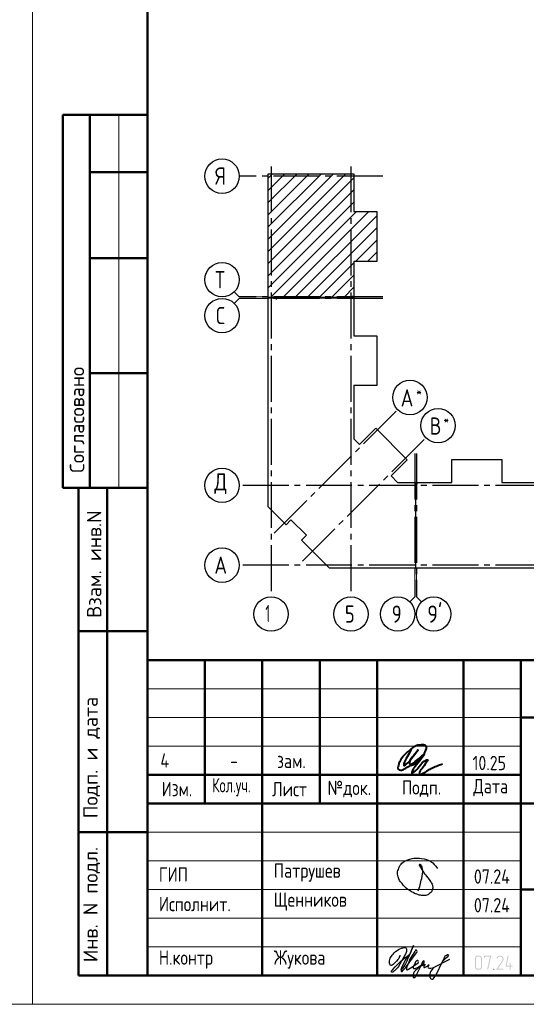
# Model space of a CAD drawing. Header units: millimetres. Extents: x 40580 to 1168286, y -220995 to 81020.
# Tile 387 of 419: x 1040445 to 1049264, y -128368 to -111210. Entities that reach past the tile are written whole.
import ezdxf

# ---------------------------------------------------------------- set-up
doc = ezdxf.new("R2010")
doc.units = ezdxf.units.MM
doc.linetypes.add('______5', pattern=[1100, 800, -100, 100, -100])
doc.linetypes.add('CENTER', pattern=[2, 1.25, -0.25, 0.25, -0.25])
for name, color, linetype, lineweight in [('Standard', 7, 'Continuous', 25), ('ОСИ', 7, 'CENTER', 15), ('Основная', 7, 'Continuous', 40)]:
    doc.layers.add(name, color=color, linetype=linetype, lineweight=lineweight)
doc.styles.add('GOST 2.304-81', font='txt')
doc.styles.add('ISOCPEUR', font='isocpeur.ttf')

# ---------------------------------------------------------------- blocks, each defined once
blk = doc.blocks.new('яяя')
at = {"lineweight": 30}
for points in [[(345424, 110432), (345425, 110410), (345424, 110397), (345417, 110379), (345406, 110350), (345390, 110319), (345357, 110275), (345310, 110221), (345265, 110176), (345198, 110110), (345161, 110077), (345133, 110066), (345116, 110066), (345102, 110075), (345090, 110091), (345082, 110115), (345074, 110146), (345066, 110182), (345064, 110206), (345067, 110234), (345077, 110278), (345095, 110320), (345114, 110361), (345134, 110395), (345159, 110428), (345195, 110469), (345228, 110506), (345284, 110560), (345331, 110595), (345379, 110625), (345435, 110648), (345486, 110670), (345532, 110686), (345573, 110696), (345605, 110698), (345621, 110695), (345635, 110687), (345648, 110671), (345656, 110649), (345659, 110625), (345659, 110583), (345656, 110553), (345647, 110523), (345635, 110489), (345387, 110033), (345349, 109985), (345311, 109948), (345247, 109889), (345209, 109858), (345192, 109844), (345180, 109837), (345157, 109833), (345150, 109835), (345140, 109842), (345135, 109856), (345138, 109881), (345148, 109892), (345183, 109930), (345267, 110024), (345343, 110105), (345455, 110213), (345617, 110343), (345775, 110456), (345811, 110526), (345838, 110607), (345890, 110740), (345902, 110771), (345698, 110295), (345672, 110226), (345626, 110132), (345572, 110032), (345518, 109953), (345481, 109918), (345497, 110001), (345567, 110147), (345655, 110301), (345760, 110442)], [(345481, 109918), (345476, 109896), (345475, 109874), (345485, 109861), (345506, 109866), (345539, 109891), (345632, 109983), (345968, 110450), (346022, 110527), (346029, 110560), (346027, 110579), (346026, 110590), (346010, 110605), (345993, 110609), (345975, 110601), (345962, 110584), (345954, 110562), (345857, 110421), (345783, 110292), (345741, 110183), (345701, 110079), (345665, 109985), (345660, 109952), (345666, 109929), (345669, 109915), (345682, 109910), (345702, 109914), (345735, 109941), (345846, 110007), (346065, 110160), (346075, 110193), (346070, 110217), (346066, 110236), (346052, 110241), (346030, 110241), (346007, 110228), (345978, 110203), (345960, 110164), (345892, 110010), (345895, 109986), (345904, 109966), (345925, 109964), (345969, 109968), (346045, 110000), (346218, 110114), (346261, 110154), (346280, 110184), (346282, 110210), (346278, 110225), (346263, 110229), (346241, 110222), (346220, 110198), (346162, 110049), (345989, 109904), (345932, 109849), (345906, 109805), (345891, 109739), (345890, 109690), (345899, 109652), (345924, 109647), (345956, 109655), (345980, 109674), (346058, 109838), (346158, 110046), (346261, 110098), (346314, 110120), (346292, 110079), (346269, 110036), (346261, 110008), (346267, 109998), (346293, 109998), (346363, 110039), (346445, 110095), (346421, 110068), (346414, 110040), (346407, 110011), (346416, 109990), (346466, 109972), (346509, 109977), (346574, 109984), (347172, 110293)], [(346586, 109971), (346543, 109917), (346509, 109873), (346489, 109825), (346475, 109767), (346472, 109710), (346478, 109675), (346485, 109641), (346501, 109621), (346517, 109602), (346542, 109589), (346568, 109592), (346605, 109620), (346680, 109731), (346736, 109842), (346865, 110115), (346962, 110290), (346969, 110318), (346979, 110360), (347013, 110403), (347056, 110434), (347091, 110450), (347109, 110450), (347121, 110434), (347115, 110405), (347072, 110355), (347012, 110307), (346924, 110222)]]:
    blk.add_lwpolyline(points, dxfattribs=at)
blk = doc.blocks.new('Из_буфера32210')
at = {"color": 7, "lineweight": 25}
blk.add_lwpolyline([(357, 84), (386, 160), (399, 213), (405, 239), (412, 268), (420, 299), (427, 339), (434, 380), (437, 414), (438, 442), (436, 466), (430, 489), (425, 504), (417, 519), (409, 531), (405, 535), (403, 536), (400, 539), (394, 541), (387, 543), (383, 542), (379, 539), (377, 534), (377, 528), (379, 523), (438, 428), (470, 382), (484, 365), (504, 341), (528, 310), (551, 280), (562, 264), (575, 247), (582, 235), (589, 220), (599, 198), (606, 184), (610, 167), (611, 155), (612, 143), (611, 127), (609, 116), (603, 96), (596, 82), (588, 69), (579, 56), (563, 43), (551, 34), (539, 25), (524, 16), (511, 10), (494, 5), (481, 3), (456, 0), (432, 1), (415, 3), (396, 6), (375, 11), (355, 19), (336, 24), (310, 31), (293, 39), (269, 53), (243, 69), (223, 80), (202, 93), (180, 109), (152, 128), (126, 152), (98, 182), (77, 211), (52, 241), (32, 266), (20, 293), (8, 329), (3, 348), (1, 373), (0, 393), (1, 417), (6, 440), (13, 454), (20, 476), (26, 497), (38, 517), (47, 529), (60, 548), (75, 563), (95, 581), (115, 593), (135, 606), (161, 618), (187, 628), (213, 638), (251, 647), (282, 653), (319, 655), (353, 655), (384, 652), (418, 648), (460, 641), (503, 628), (544, 611), (579, 594), (611, 573), (639, 545), (666, 515), (679, 496), (694, 471)], dxfattribs=at)

msp = doc.modelspace()

# ---------------------------------------------------------------- hatches: boundary and pattern name
at = {"layer": 'Standard', "linetype": 'Continuous', "lineweight": 25, "transparency": 33554687}
h = msp.add_hatch(color=7, dxfattribs=at)
h.paths.add_polyline_path([(1048493.5, -127713.9), (1048493.5, -127716.6), (1048493.3, -127719.3), (1048493, -127721.9), (1048492.5, -127724.4), (1048492.1, -127727), (1048491.3, -127729.4), (1048490.6, -127731.9), (1048489.6, -127734.2), (1048488.6, -127736.6), (1048487.4, -127738.8), (1048486.2, -127741.1), (1048484.7, -127743.2), (1048483.3, -127745.4), (1048481.6, -127747.4), (1048479.8, -127749.5), (1048477.9, -127751.5), (1048475.9, -127753.4), (1048473.9, -127755.2), (1048471.8, -127756.9), (1048469.7, -127758.4), (1048467.5, -127759.8), (1048465.3, -127761.1), (1048463, -127762.3), (1048460.6, -127763.3), (1048458.3, -127764.3), (1048455.8, -127765), (1048453.3, -127765.7), (1048450.8, -127766.2), (1048448.2, -127766.7), (1048445.5, -127767), (1048442.9, -127767.2), (1048440.1, -127767.2), (1048422.3, -127767.2), (1048419.8, -127767.2), (1048417.2, -127767), (1048414.7, -127766.7), (1048412.3, -127766.2), (1048409.9, -127765.7), (1048407.5, -127765), (1048405.1, -127764.3), (1048402.8, -127763.3), (1048400.5, -127762.3), (1048398.2, -127761.1), (1048396, -127759.9), (1048393.8, -127758.5), (1048391.7, -127757), (1048389.6, -127755.3), (1048387.4, -127753.6), (1048385.4, -127751.7), (1048383.4, -127749.7), (1048381.6, -127747.7), (1048379.8, -127745.6), (1048378.3, -127743.5), (1048376.7, -127741.3), (1048375.5, -127739.1), (1048374.2, -127736.8), (1048373.2, -127734.4), (1048372.1, -127732.1), (1048371.4, -127729.6), (1048370.6, -127727.2), (1048370.1, -127724.6), (1048369.6, -127722), (1048369.3, -127719.3), (1048369.1, -127716.7), (1048369.1, -127713.9), (1048369.1, -127571.8), (1048369.1, -127569.1), (1048369.3, -127566.5), (1048369.6, -127564), (1048370, -127561.5), (1048370.5, -127559), (1048371.2, -127556.6), (1048372, -127554.1), (1048372.9, -127551.8), (1048373.9, -127549.5), (1048375.1, -127547.2), (1048376.3, -127545), (1048377.8, -127542.8), (1048379.2, -127540.7), (1048380.9, -127538.6), (1048382.6, -127536.5), (1048384.5, -127534.5), (1048386.5, -127532.5), (1048388.5, -127530.7), (1048390.5, -127529), (1048392.7, -127527.5), (1048394.8, -127526), (1048397.1, -127524.8), (1048399.3, -127523.5), (1048401.7, -127522.5), (1048404.1, -127521.5), (1048406.5, -127520.8), (1048409, -127520), (1048411.6, -127519.5), (1048414.2, -127519), (1048416.8, -127518.8), (1048419.5, -127518.5), (1048422.3, -127518.5), (1048440.1, -127518.5), (1048442.8, -127518.5), (1048445.4, -127518.7), (1048448.1, -127519), (1048450.6, -127519.5), (1048453.2, -127520), (1048455.6, -127520.7), (1048458.1, -127521.4), (1048460.4, -127522.4), (1048462.8, -127523.4), (1048465, -127524.6), (1048467.3, -127525.8), (1048469.4, -127527.2), (1048471.6, -127528.7), (1048473.7, -127530.4), (1048475.7, -127532.1), (1048477.7, -127534), (1048479.7, -127536), (1048481.4, -127538), (1048483.1, -127540.1), (1048484.6, -127542.2), (1048486.1, -127544.4), (1048487.3, -127546.6), (1048488.6, -127548.9), (1048489.6, -127551.3), (1048490.6, -127553.6), (1048491.3, -127556.1), (1048492, -127558.5), (1048492.5, -127561.1), (1048493, -127563.7), (1048493.3, -127566.4), (1048493.5, -127569), (1048493.5, -127571.8)], flags=16)
h.paths.add_polyline_path([(1048475.8, -127713.9), (1048475.8, -127571.8), (1048475.8, -127568.1), (1048475.2, -127564.7), (1048474.5, -127561.3), (1048473.2, -127558.2), (1048471.9, -127555.1), (1048469.9, -127552.2), (1048468, -127549.3), (1048465.3, -127546.7), (1048462.7, -127544.1), (1048459.8, -127542.1), (1048456.9, -127540.1), (1048453.8, -127538.8), (1048450.6, -127537.5), (1048447.2, -127536.9), (1048443.8, -127536.2), (1048440.1, -127536.2), (1048422.3, -127536.2), (1048418.6, -127536.2), (1048415.2, -127536.8), (1048411.8, -127537.5), (1048408.6, -127538.8), (1048405.5, -127540.1), (1048402.6, -127542.1), (1048399.8, -127544), (1048397.2, -127546.6), (1048394.6, -127549.2), (1048392.6, -127552.1), (1048390.7, -127554.9), (1048389.4, -127558.1), (1048388.1, -127561.2), (1048387.4, -127564.6), (1048386.8, -127568.1), (1048386.8, -127571.8), (1048386.8, -127713.9), (1048386.8, -127717.6), (1048387.4, -127720.9), (1048388.1, -127724.3), (1048389.5, -127727.4), (1048390.8, -127730.5), (1048392.8, -127733.4), (1048394.8, -127736.3), (1048397.5, -127738.9), (1048400.2, -127741.6), (1048403.1, -127743.5), (1048406, -127745.5), (1048409.1, -127746.9), (1048412.2, -127748.2), (1048415.5, -127748.8), (1048418.8, -127749.5), (1048422.3, -127749.5), (1048440.1, -127749.5), (1048443.7, -127749.5), (1048447.1, -127748.9), (1048450.4, -127748.2), (1048453.6, -127747), (1048456.7, -127745.7), (1048459.6, -127743.8), (1048462.5, -127741.9), (1048465.1, -127739.4), (1048467.8, -127736.8), (1048469.8, -127734), (1048471.8, -127731.1), (1048473.2, -127727.9), (1048474.5, -127724.8), (1048475.2, -127721.3), (1048475.8, -127717.8)])
for points in [[(1048653.3, -127529.3), (1048599.9, -127760.3), (1048599.6, -127761.1), (1048598.8, -127762.4), (1048598, -127763.6), (1048596.7, -127765.4), (1048591.3, -127767.2), (1048589.7, -127767.2), (1048588.1, -127766.7), (1048586.5, -127766.1), (1048584.9, -127765.1), (1048584.2, -127764.5), (1048583.7, -127763.8), (1048583.2, -127763.1), (1048582.8, -127762.3), (1048582.5, -127761.5), (1048582.3, -127760.6), (1048582.1, -127759.7), (1048582.1, -127758.7), (1048582.5, -127756.4), (1048633.4, -127536.2), (1048546.6, -127536.2), (1048546.6, -127553.8), (1048546.6, -127554.8), (1048546.5, -127555.8), (1048546.3, -127556.8), (1048546, -127557.6), (1048545.7, -127558.4), (1048545.2, -127559.2), (1048544.7, -127559.9), (1048544.1, -127560.5), (1048542.9, -127561.6), (1048541.3, -127562.1), (1048539.7, -127562.7), (1048537.8, -127562.7), (1048537.3, -127562.7), (1048536.6, -127562.5), (1048536, -127562.4), (1048535.2, -127562.1), (1048534.5, -127561.9), (1048533.5, -127561.5), (1048532.6, -127561.1), (1048531.6, -127560.5), (1048530.9, -127560), (1048530.4, -127559.3), (1048529.9, -127558.6), (1048529.6, -127557.8), (1048529.2, -127556.9), (1048529.1, -127555.9), (1048528.9, -127554.9), (1048528.9, -127553.8), (1048528.9, -127527.4), (1048528.9, -127526.3), (1048529, -127525.3), (1048529.2, -127524.3), (1048529.5, -127523.5), (1048529.7, -127522.7), (1048530.2, -127522), (1048530.6, -127521.3), (1048531.1, -127520.7), (1048531.7, -127520.2), (1048532.4, -127519.8), (1048533.1, -127519.3), (1048533.9, -127519.1), (1048534.7, -127518.8), (1048535.7, -127518.6), (1048536.7, -127518.5), (1048537.8, -127518.5), (1048644.6, -127518.5), (1048646.7, -127518.5), (1048648.3, -127519.1), (1048650, -127519.6), (1048651.2, -127520.7), (1048652.4, -127521.8), (1048653.1, -127523.3), (1048653.7, -127524.8), (1048653.7, -127526.6)], [(1048857.2, -127767.2), (1048751, -127767.2), (1048749.4, -127767.2), (1048747.8, -127766.5), (1048746.3, -127765.8), (1048744.8, -127764.4), (1048743.5, -127762.9), (1048742.9, -127761.2), (1048742.3, -127759.5), (1048742.3, -127757.6), (1048742.3, -127756.4), (1048742.6, -127755.3), (1048742.9, -127754.2), (1048743.5, -127753.4), (1048841.2, -127605.8), (1048844.9, -127598.9), (1048847.6, -127592.7), (1048848.6, -127589.5), (1048849.2, -127586.2), (1048849.7, -127582.9), (1048849.7, -127579.5), (1048849.7, -127577.3), (1048849.5, -127575.1), (1048849.2, -127573), (1048848.8, -127570.9), (1048848.3, -127568.8), (1048847.6, -127566.9), (1048847, -127564.9), (1048846.1, -127563), (1048845.1, -127561.1), (1048844, -127559.3), (1048842.9, -127557.5), (1048841.5, -127555.7), (1048840.1, -127554), (1048838.5, -127552.4), (1048836.9, -127550.7), (1048835.1, -127549.2), (1048833.5, -127547.8), (1048831.8, -127546.5), (1048830, -127545.2), (1048828.1, -127544), (1048826.2, -127542.9), (1048824.2, -127541.9), (1048822.2, -127540.9), (1048820, -127540), (1048817.8, -127539.2), (1048815.6, -127538.5), (1048813.4, -127537.9), (1048811.2, -127537.4), (1048809, -127537), (1048806.8, -127536.8), (1048804.6, -127536.6), (1048802.4, -127536.6), (1048799.3, -127536.6), (1048796.3, -127537), (1048793.3, -127537.4), (1048790.4, -127538.3), (1048787.6, -127539.1), (1048784.8, -127540.4), (1048782.1, -127541.7), (1048779.4, -127543.4), (1048776.8, -127545.1), (1048774.4, -127547.4), (1048772.1, -127549.7), (1048769.9, -127552.6), (1048767.8, -127555.5), (1048765.9, -127559), (1048764, -127562.5), (1048762.4, -127566.7), (1048761.8, -127568.1), (1048761.1, -127569.1), (1048760.3, -127570.2), (1048759.3, -127570.9), (1048758.4, -127571.4), (1048757.1, -127571.8), (1048755.9, -127572.2), (1048754.4, -127572.5), (1048752.5, -127572.5), (1048750.9, -127571.9), (1048749.2, -127571.3), (1048747.9, -127570.1), (1048747.2, -127569.5), (1048746.7, -127568.8), (1048746.1, -127568.1), (1048745.8, -127567.3), (1048745.5, -127566.6), (1048745.3, -127565.7), (1048745.1, -127564.8), (1048745.1, -127563.8), (1048745.6, -127560.6), (1048746.6, -127557.9), (1048747.6, -127555.4), (1048748.7, -127552.9), (1048749.9, -127550.5), (1048751.1, -127548.2), (1048752.4, -127546), (1048753.7, -127543.8), (1048755.2, -127541.7), (1048756.7, -127539.7), (1048758.2, -127537.9), (1048759.8, -127536), (1048761.5, -127534.3), (1048763.3, -127532.6), (1048765.1, -127531.1), (1048767, -127529.6), (1048768.9, -127528.2), (1048772.4, -127525.8), (1048776.2, -127524), (1048780, -127522.2), (1048784.1, -127520.9), (1048788.2, -127519.7), (1048792.5, -127519.1), (1048796.9, -127518.5), (1048801.5, -127518.5), (1048804.6, -127518.5), (1048807.7, -127518.8), (1048810.8, -127519), (1048813.8, -127519.6), (1048816.9, -127520.1), (1048819.8, -127520.9), (1048822.7, -127521.8), (1048825.6, -127522.9), (1048828.4, -127523.9), (1048831.2, -127525.3), (1048833.9, -127526.7), (1048836.6, -127528.3), (1048839.3, -127529.9), (1048841.9, -127531.8), (1048844.5, -127533.7), (1048847, -127535.9), (1048849.6, -127538.2), (1048851.9, -127540.6), (1048854.2, -127543), (1048856.2, -127545.5), (1048858.1, -127548), (1048859.8, -127550.6), (1048861.4, -127553.2), (1048862.7, -127556), (1048864, -127558.7), (1048865, -127561.5), (1048866, -127564.4), (1048866.6, -127567.3), (1048867.3, -127570.3), (1048867.6, -127573.3), (1048868, -127576.4), (1048868, -127579.6), (1048868, -127584), (1048867.3, -127588.3), (1048866.6, -127592.6), (1048865.3, -127596.8), (1048864.6, -127598.9), (1048863.7, -127601.1), (1048862.8, -127603.4), (1048861.6, -127605.7), (1048860.5, -127608.1), (1048859.1, -127610.6), (1048857.7, -127613.1), (1048856, -127615.8), (1048767.7, -127749.5), (1048857.2, -127749.5), (1048858.9, -127749.5), (1048860.4, -127750.2), (1048862, -127750.9), (1048863.3, -127752.2), (1048864.7, -127753.6), (1048865.4, -127755.1), (1048866.1, -127756.7), (1048866.1, -127758.4), (1048866.1, -127759.9), (1048865.5, -127761.5), (1048864.9, -127763), (1048863.8, -127764.4), (1048863.2, -127765.1), (1048862.5, -127765.6), (1048861.8, -127766.1), (1048861, -127766.5), (1048860.2, -127766.8), (1048859.2, -127767), (1048858.3, -127767.2)], [(1048990.7, -127696.2), (1049017.6, -127696.2), (1049019.3, -127696.2), (1049020.8, -127696.9), (1049022.3, -127697.6), (1049023.7, -127699), (1049025.1, -127700.3), (1049025.8, -127701.9), (1049026.5, -127703.4), (1049026.5, -127705.1), (1049026.5, -127706.7), (1049025.9, -127708.2), (1049025.3, -127709.7), (1049024.2, -127711.1), (1049023.6, -127711.8), (1049022.9, -127712.3), (1049022.2, -127712.9), (1049021.3, -127713.2), (1049020.5, -127713.6), (1049019.6, -127713.7), (1049018.6, -127713.9), (1049017.6, -127713.9), (1048990.7, -127713.9), (1048990.7, -127758.4), (1048990.7, -127759.4), (1048990.6, -127760.4), (1048990.4, -127761.3), (1048990.1, -127762.2), (1048989.8, -127763), (1048989.3, -127763.8), (1048988.9, -127764.5), (1048988.2, -127765.1), (1048987, -127766.2), (1048985.4, -127766.7), (1048983.8, -127767.2), (1048981.9, -127767.2), (1048981.4, -127767.2), (1048980.8, -127767.1), (1048980.1, -127767), (1048979.4, -127766.7), (1048978.6, -127766.4), (1048977.7, -127766), (1048976.7, -127765.6), (1048975.7, -127765.1), (1048975, -127764.6), (1048974.5, -127763.9), (1048974, -127763.2), (1048973.7, -127762.4), (1048973.4, -127761.5), (1048973.2, -127760.5), (1048973, -127759.5), (1048973, -127758.4), (1048973, -127713.9), (1048910.8, -127713.9), (1048908.9, -127713.9), (1048907.3, -127713.3), (1048905.7, -127712.7), (1048904.4, -127711.4), (1048903.2, -127710.2), (1048902.6, -127708.7), (1048901.9, -127707.2), (1048901.9, -127705.4), (1048902.1, -127703.3), (1048937.6, -127525.6), (1048937.9, -127523.8), (1048938.7, -127522.5), (1048939.4, -127521.2), (1048940.7, -127520.3), (1048946.2, -127518.5), (1048947.9, -127518.5), (1048949.5, -127519.1), (1048951.1, -127519.7), (1048952.5, -127520.9), (1048953.2, -127521.5), (1048953.7, -127522.2), (1048954.2, -127522.9), (1048954.5, -127523.7), (1048954.9, -127524.5), (1048955, -127525.4), (1048955.2, -127526.2), (1048955.2, -127527.2), (1048955, -127529.2), (1048921.6, -127696.2), (1048973, -127696.2), (1048973, -127651.6), (1048973, -127650.1), (1048973.7, -127648.6), (1048974.4, -127647.2), (1048975.8, -127645.7), (1048976.5, -127645), (1048977.2, -127644.4), (1048977.9, -127643.9), (1048978.7, -127643.5), (1048979.4, -127643.1), (1048980.2, -127642.9), (1048981, -127642.8), (1048981.9, -127642.8), (1048983.5, -127642.8), (1048985, -127643.3), (1048986.5, -127643.9), (1048987.9, -127645.1), (1048988.6, -127645.6), (1048989.1, -127646.3), (1048989.7, -127647), (1048990, -127647.9), (1048990.4, -127648.7), (1048990.5, -127649.6), (1048990.7, -127650.6), (1048990.7, -127651.6)], [(1048697.6, -127749.5), (1048699.3, -127749.5), (1048700.8, -127750.2), (1048702.3, -127750.9), (1048703.7, -127752.2), (1048705.1, -127753.6), (1048705.8, -127755.1), (1048706.4, -127756.7), (1048706.4, -127758.4), (1048706.4, -127759.9), (1048705.9, -127761.5), (1048705.3, -127763), (1048704.1, -127764.4), (1048703.6, -127765.1), (1048702.9, -127765.6), (1048702.2, -127766.1), (1048701.3, -127766.5), (1048700.5, -127766.8), (1048699.6, -127767), (1048698.7, -127767.2), (1048697.6, -127767.2), (1048695.6, -127767.2), (1048693.9, -127766.6), (1048692.3, -127766), (1048691, -127764.7), (1048689.9, -127763.3), (1048689.3, -127761.7), (1048688.7, -127760.1), (1048688.7, -127758.4), (1048688.7, -127757.3), (1048689.3, -127755.9), (1048689.8, -127754.5), (1048690.9, -127752.9), (1048691.4, -127752), (1048692.1, -127751.4), (1048692.8, -127750.8), (1048693.6, -127750.3), (1048694.5, -127749.9), (1048695.4, -127749.7), (1048696.4, -127749.5)]]:
    msp.add_hatch(color=7, dxfattribs=at).paths.add_polyline_path(points, flags=16)

# ---------------------------------------------------------------- linework, layer by layer
at = {"layer": 'Standard', "color": 7, "linetype": 'Continuous', "lineweight": 50, "transparency": 33554687}
for p, q in [((1042668.3, -112868.4), (1041195.1, -112868.4)), ((1041195.1, -112868.4), (1041195.1, -119368.4)), ((1041195.1, -112868.4), (1041195.1, -119368.4)), ((1041668.3, -112868.4), (1041668.3, -119368.4)), ((1042668.3, -113868.4), (1041668.3, -113868.4)), ((1042668.3, -115368.4), (1041668.3, -115368.4)), ((1042668.3, -117368.4), (1041668.3, -117368.4)), ((1041195.1, -119368.4), (1042668.3, -119368.4)), ((1041468.3, -127868.4), (1041468.3, -119368.4)), ((1041468.3, -127868.4), (1041468.3, -119368.4)), ((1041968.3, -127868.4), (1041968.3, -119368.4)), ((1041468.3, -121868.4), (1042668.3, -121868.4)), ((1042668.3, -127868.5), (1042668.3, -122368.5)), ((1042668.3, -122368.5), (1061168.3, -122368.5)), ((1043668.3, -124868.5), (1043668.3, -122368.5)), ((1044668.3, -127868.5), (1044668.3, -122368.5)), ((1045668.3, -124868.5), (1045668.3, -122368.5)), ((1046668.3, -127868.5), (1046668.3, -122368.5)), ((1048168.3, -127868.5), (1048168.3, -122368.5)), ((1049168.3, -127868.5), (1049168.3, -122368.5)), ((1049168.3, -123368.5), (1061168.3, -123368.5)), ((1042668.3, -124368.5), (1049168.3, -124368.5)), ((1042668.3, -124368.5), (1049168.3, -124368.5)), ((1042668.3, -124868.5), (1049168.3, -124868.5)), ((1042668.3, -124868.5), (1049168.3, -124868.5)), ((1049168.3, -124868.5), (1061168.3, -124868.5)), ((1041468.3, -125368.4), (1042668.3, -125368.4)), ((1049168.3, -126368.5), (1061168.3, -126368.5)), ((1042668.3, -127868.4), (1041468.3, -127868.4))]:
    msp.add_line(p, q, dxfattribs=at)
at = {"layer": 'Standard', "color": 7, "linetype": 'Continuous', "lineweight": 13, "transparency": 33554687}
for p, q in [((1042168.3, -112868.4), (1042168.3, -119368.4)), ((1044268.3, -116041.4), (1044180.4, -115953.6)), ((1044268.3, -116066.4), (1044180.4, -116154.3)), ((1044268.3, -116041.4), (1044768.3, -116041.4)), ((1044268.3, -116066.4), (1044768.3, -116066.4)), ((1047326.3, -121268.4), (1047326.3, -120768.4)), ((1047351.3, -121268.4), (1047351.3, -120768.4)), ((1047326.3, -121268.4), (1047238.4, -121356.3)), ((1047351.3, -121268.4), (1047439.2, -121356.3)), ((1042668.3, -122868.5), (1049168.3, -122868.5)), ((1042668.3, -123368.5), (1049168.3, -123368.5)), ((1042668.3, -123868.5), (1049168.3, -123868.5)), ((1042668.3, -125368.5), (1049168.3, -125368.5)), ((1042668.3, -125868.5), (1049168.3, -125868.5)), ((1042668.3, -125868.5), (1049168.3, -125868.5)), ((1042668.3, -126368.5), (1049168.3, -126368.5)), ((1042668.3, -126368.5), (1049168.3, -126368.5)), ((1042668.3, -126868.5), (1049168.3, -126868.5)), ((1042668.3, -127368.5), (1049168.3, -127368.5))]:
    msp.add_line(p, q, dxfattribs=at)
at = {"layer": 'Standard', "color": 7, "linetype": 'Continuous', "lineweight": -3, "transparency": 33554687}
for p, q in [((1044768.3, -115034.9), (1045908.8, -113894.4)), ((1044768.3, -114610.7), (1045484.5, -113894.4)), ((1044768.3, -114186.4), (1045060.2, -113894.4)), ((1044768.3, -115247), (1046120.9, -113894.4)), ((1044768.3, -114822.8), (1045696.6, -113894.4)), ((1044768.3, -114398.5), (1045272.4, -113894.4)), ((1044768.3, -113974.2), (1044848.1, -113894.4)), ((1044768.3, -115459.2), (1046264.3, -113963.2)), ((1044768.3, -115671.3), (1046264.3, -114175.3)), ((1044768.3, -115883.4), (1046264.3, -114387.4)), ((1044812.4, -116051.4), (1046308.4, -114555.4)), ((1045024.5, -116051.4), (1046520.6, -114555.4)), ((1045236.7, -116051.4), (1046661.3, -114626.8)), ((1045448.8, -116051.4), (1046661.3, -114839)), ((1046289, -115423.4), (1046661.3, -115051.1)), ((1046501.1, -115423.4), (1046661.3, -115263.2)), ((1045660.9, -116051.4), (1046264.3, -115448.1)), ((1045873.1, -116051.4), (1046264.3, -115660.2)), ((1046085.2, -116051.4), (1046264.3, -115872.4))]:
    msp.add_line(p, q, dxfattribs=at)
at = {"layer": 'Standard', "color": 7, "linetype": 'Continuous', "lineweight": 25, "transparency": 33554687}
msp.add_line((1042668.3, -127868.5), (1061168.3, -127868.5), dxfattribs=at)
msp.add_line((1042668.3, -127868.5), (1061168.3, -127868.5), dxfattribs=at)
msp.add_line((1042668.3, -127868.5), (1061168.3, -127868.5), dxfattribs=at)
at = {"layer": 'Standard', "color": 7, "linetype": 'Continuous', "lineweight": 13, "transparency": 33554687}
for points in [[(998668.3, -128368.4), (1040668.3, -128368.4), (1040668.3, -98668.4), (998668.3, -98668.4), (998668.3, -128368.4)], [(1040668.3, -128368.4), (1061668.3, -128368.4), (1061668.3, -98668.4), (1040668.3, -98668.4), (1040668.3, -128368.4)]]:
    msp.add_lwpolyline(points, close=True, dxfattribs=at)
at = {"layer": 'Standard', "color": 7, "linetype": 'Continuous', "lineweight": 50, "transparency": 33554687}
msp.add_lwpolyline([(1042668.3, -99168.4), (1061168.3, -99168.4), (1061168.3, -127868.4), (1042668.3, -127868.4), (1042668.3, -99168.4)], close=True, dxfattribs=at)
at = {"layer": 'Standard', "color": 7, "linetype": 'Continuous', "lineweight": 25, "transparency": 33554687}
for points in [[(1044768.3, -116051.4), (1044768.3, -113894.4), (1046264.3, -113894.4), (1046264.3, -114555.4), (1046661.3, -114555.4), (1046661.3, -115423.4), (1046264.3, -115423.4), (1046264.3, -116051.4), (1046246.3, -116051.4), (1046246.3, -116031.4), (1046231.3, -116031.4), (1046231.3, -116051.4), (1044768.3, -116051.4)], [(1044768.3, -119511.4), (1044768.3, -116056.4), (1044906.3, -116056.4), (1044906.3, -116076.4), (1044921.3, -116076.4), (1044921.3, -116056.4), (1046264.3, -116056.4), (1046264.3, -116719.4), (1046661.3, -116719.4), (1046661.3, -117587.4), (1046264.3, -117587.4), (1046264.3, -118513.1), (1046362.1, -118611), (1046643, -118330.1), (1047192.4, -118879.5), (1046911.6, -119160.4), (1047023.6, -119272.4), (1047336.3, -119272.4), (1047336.3, -120768.4), (1045838.2, -120768.4), (1045350.3, -120280.5), (1045435.1, -120195.6), (1045167.2, -119927.6), (1045082.3, -120012.5), (1044768.3, -119698.5), (1044768.3, -119511.4)], [(1047341.3, -120768.4), (1047341.3, -119305.4), (1047361.3, -119305.4), (1047361.3, -119290.4), (1047341.3, -119290.4), (1047341.3, -119272.4), (1047969.3, -119272.4), (1047969.3, -118875.4), (1048837.3, -118875.4), (1048837.3, -119272.4), (1049455.3, -119272.4), (1050073.3, -119272.4), (1050073.3, -118875.4), (1050941.3, -118875.4), (1050941.3, -119272.4), (1051602.3, -119272.4), (1051602.3, -120768.4), (1049455.3, -120768.4), (1047341.3, -120768.4)]]:
    msp.add_lwpolyline(points, dxfattribs=at)
at = {"layer": 'ОСИ', "color": 8, "linetype": '______5', "lineweight": -3, "transparency": 33554687}
for p, q in [((1044821.3, -113767.1), (1044821.3, -121268.4)), ((1046211.3, -113767.1), (1046211.3, -121268.4)), ((1046764.3, -113937.4), (1044268.3, -113937.4)), ((1046764.3, -116041.4), (1044268.3, -116041.4)), ((1046764.3, -116066.4), (1044268.3, -116066.4)), ((1044876.5, -120156), (1047026.3, -118006.3)), ((1045366.5, -120646), (1047516.3, -118496.3)), ((1047326.3, -118772.4), (1047326.3, -121268.4)), ((1047351.3, -118772.4), (1047351.3, -121268.4)), ((1051729.6, -119325.4), (1044268.3, -119325.4)), ((1051729.6, -119325.4), (1044268.3, -119325.4)), ((1051729.6, -120715.4), (1044268.3, -120715.4))]:
    msp.add_line(p, q, dxfattribs=at)
at = {"layer": 'ОСИ', "color": 7, "linetype": 'Continuous', "lineweight": -3, "transparency": 33554687}
for centre in [(1043968.3, -113937.4), (1043968.3, -115741.4), (1043968.3, -116366.4), (1047238.4, -117794.1), (1047728.4, -118284.2), (1043968.3, -119325.4), (1043968.3, -119325.4), (1043968.3, -120715.4), (1044821.3, -121568.4), (1046211.3, -121568.4), (1047026.3, -121568.4), (1047651.3, -121568.4)]:
    msp.add_circle(centre, 300, dxfattribs=at)
at = {"layer": 'Основная', "color": 7, "ltscale": 100}
msp.add_spline([(1047261.1, -123930.9), (1047191.7, -124057.3), (1047134.7, -124179.2), (1047134.7, -124207.2), (1047169.4, -124189.3), (1047266.7, -124084.2), (1047378.5, -123936.5), (1047298, -124040.5), (1047235.3, -124135.6), (1047243.2, -124197.1), (1047302.4, -124191.5), (1047380.7, -124125.5), (1047472.4, -124017), (1047523.9, -123913), (1047517.2, -123864.9), (1047432.9, -123848.7), (1047358.4, -123859.4), (1047228.6, -123944.4), (1047111.2, -124054), (1047054.2, -124151.3), (1047032.9, -124224), (1047034, -124270.9), (1047074.3, -124288.8), (1047142.5, -124265.3), (1047330.4, -124140.1), (1047484.7, -124012.6), (1047329, -124223.5), (1047273.5, -124320.8), (1047273.4, -124339.1), (1047306.9, -124322.4), (1047400.9, -124225.1), (1047526.1, -124109.9), (1047545.1, -124105.4), (1047527.2, -124147.9), (1047450.2, -124259.7), (1047403.1, -124347), (1047409.8, -124366), (1047445.6, -124357), (1047608.9, -124257.5), (1047803.5, -124179.2)], degree=3, dxfattribs=at)

# ---------------------------------------------------------------- block references
at = {"color": 1, "ltscale": 100}
msp.add_blockref('Из_буфера32210', (1047023.4, -126474.7), dxfattribs=at)
at = {"color": 2, "lineweight": 60, "xscale": 0.5, "yscale": 0.5, "zscale": 0.5}
msp.add_blockref('яяя', (874347.6, -182727), dxfattribs=at)

# ---------------------------------------------------------------- texts
at = {"layer": 'Standard', "color": 7, "linetype": 'Continuous', "lineweight": 50, "transparency": 33554687, "char_height": 250, "attachment_point": 7, "rotation": 90, "style": 'ISOCPEUR'}
for s, insert, width in [('\\A1;{\\fISOCPEUR|i0|b0;\\H250.000000;\\W1.000000;\\C7;Согласовано}\\P', (1041568.3, -119107), 2071.875), ('\\A1;{\\fISOCPEUR|i0|b0;\\H250.000000;\\W1.000000;\\C7;Взам. инв.N}\\P', (1041866.2, -121632.6), 1909.099), ('\\A1;{\\fISOCPEUR|i0|b0;\\H250.000000;\\W1.000000;\\C7;Подп. и дата}\\P', (1041842.6, -125126.3), 2197.059), ('\\A1;{\\fISOCPEUR|i0|b0;\\H250.000000;\\W1.000000;\\C7;Инв. N подл.}\\P', (1041842.6, -127634.4), 2021.795)]:
    msp.add_mtext(s, dxfattribs=dict(at, insert=insert, width=width))
at = {"layer": 'Standard', "color": 7, "linetype": 'Continuous', "lineweight": 25, "transparency": 33554687, "style": 'GOST 2.304-81'}
for s, insert, char_height, width, attachment_point in [('Московская\\~область,\\~городской\\~округ\\~Звенигород,\\~район\\~', (1030172.3, -124201.5), 270, 8136.208, 7), ('4', (1042970.4, -123993.7), 250, 283.333, 2), ('10.25', (1048328.8, -124288.5), 250, 693.365, 7), ('-', (1044174.8, -124002.6), 250, 283.333, 2), ('зам.', (1045174.8, -124002.6), 250, 283.333, 2), ('Изм.', (1042916.2, -124743.7), 250, 631.146, 7), ('\\W0.83;Кол.уч.', (1043795.3, -124743.7), 250, 799.955, 7), ('Лист', (1044839.1, -124743.7), 250, 782.233, 7), ('№док.', (1045803.7, -124761.1), 250, 853.394, 7), ('Подп.', (1047099.6, -124754.2), 250, 764.532, 7), ('Дата', (1048341.3, -124743.7), 250, 782.233, 7), ('ГИП', (1042868.3, -126231), 250, 586.81, 7), ('Патрушев', (1044868.3, -126231), 250, 1386.359, 7), ('07.24', (1048351.4, -126267.2), 250, 817.627, 7), ('Исполнит.', (1042868.3, -126746.7), 250, 1386.365, 7), ('Щенников', (1044868.3, -126737.1), 250, 1333.081, 7), ('07.24', (1048351.4, -126767.2), 250, 817.627, 7), ('Н.контр', (1042868.3, -127746.7), 250, 1102.087, 7), ('Жукова', (1044868.3, -127746.7), 250, 1031.11, 7)]:
    msp.add_mtext(s, dxfattribs=dict(at, insert=insert, char_height=char_height, width=width, attachment_point=attachment_point))
at = {"layer": 'ОСИ', "color": 7, "linetype": 'Continuous', "lineweight": 25, "transparency": 33554687, "attachment_point": 7, "style": 'ISOCPEUR'}
for s, insert, char_height, width in [('\\W0.80;Я', (1043848.3, -114087.4), 300, 359.83), ('\\W0.80;Т', (1043848.3, -115891.4), 300, 359.83), ('\\W0.78;С', (1043863.3, -116516.4), 300, 326.834), ('\\W0.82;А', (1047076.9, -117951.6), 300, 392.64), ('\\W0.80;*', (1047346.9, -117776.6), 180, 215.891), ('\\W0.80;В', (1047581.9, -118441.7), 300, 359.839), ('\\W0.80;*', (1047821.9, -118266.7), 180, 215.891), ('\\W0.82;Д', (1043833.3, -119475.4), 300, 392.649), ('\\W0.82;А', (1043833.3, -120865.4), 300, 392.649), ('\\W0.56;1', (1044721.3, -121708.4), 300, 233.324), ('\\W0.78;5', (1046106.3, -121718.4), 300, 326.834), ('\\W0.78;9', (1046921.3, -121718.4), 300, 326.834), ("\\W0.84;9'", (1047539.8, -121718.4), 300, 441.046)]:
    msp.add_mtext(s, dxfattribs=dict(at, insert=insert, char_height=char_height, width=width))

doc.saveas('drawing.dxf')
